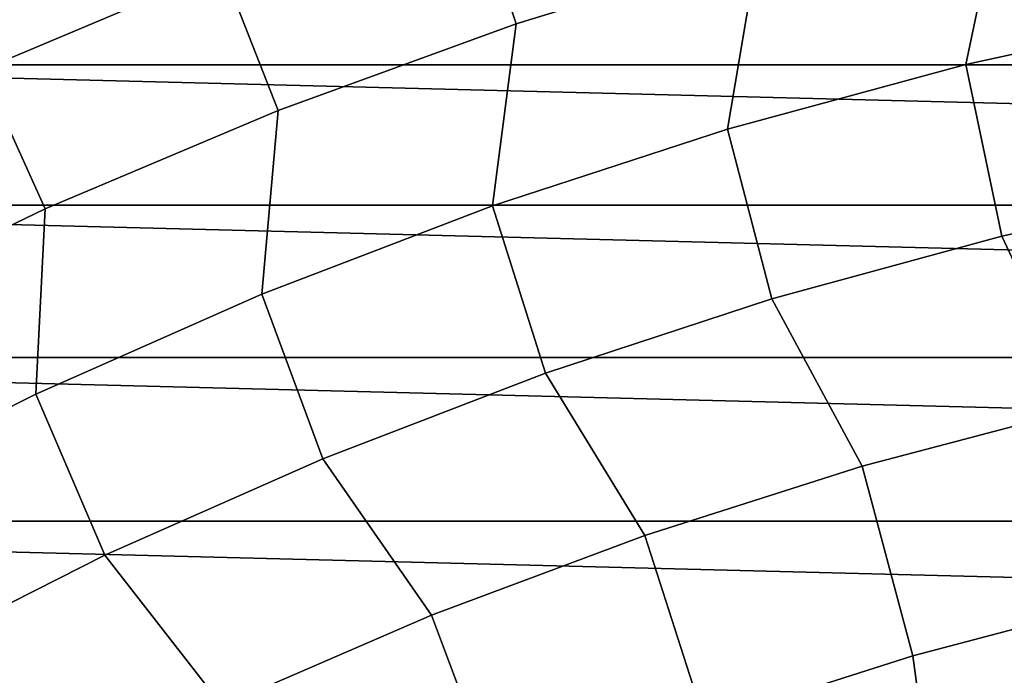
# Model space of a CAD drawing. Header units: metres. Extents: x -248 to 28, y -28 to 28.
# Tile 479 of 507: x -10.26 to -5.48, y 20.21 to 23.39. Entities that reach past the tile are written whole.
import ezdxf

# ---------------------------------------------------------------- set-up
doc = ezdxf.new("R2010")
doc.units = ezdxf.units.M
doc.layers.add('solid_10_061_053_XXX', color=7, linetype='CONTINUOUS')

msp = doc.modelspace()

# ---------------------------------------------------------------- linework, layer by layer
at = {"layer": 'solid_10_061_053_XXX'}
for points in [[(-6.877789, 24.445114, 137.162735), (-8.087728, 24.071898, 137.162735), (-7.851503, 23.368813, 138.351929), (-6.676904, 23.731129, 138.351929)], [(-10.444324, 23.147001, 137.162735), (-9.277559, 23.638834, 137.162735), (-9.527595, 24.275915, 135.939667), (-10.725805, 23.770826, 135.939667)], [(-4.280868, 24.278008, 138.351929), (-5.485705, 24.034445, 138.351929), (-5.667628, 23.172132, 139.504547), (-4.495474, 23.427771, 139.504547)], [(-8.087728, 24.071898, 137.162735), (-9.277559, 23.638834, 137.162735), (-9.006582, 22.948399, 138.351929), (-7.851503, 23.368813, 138.351929)], [(-5.485705, 24.034445, 138.351929), (-6.676904, 23.731129, 138.351929), (-6.825447, 22.857887, 139.504547), (-5.667628, 23.172132, 139.504547)], [(-12.860599, 23.170126, -9.8), (-11.67055, 23.791765, -9.8), (12.860509, 23.170177, -9.8)], [(-11.67055, 23.791765, -9.8), (11.670457, 23.791811, -9.8), (12.860509, 23.170177, -9.8)], [(-6.676904, 23.731129, 138.351929), (-7.851503, 23.368813, 138.351929), (-7.966003, 22.485828, 139.504547), (-6.825447, 22.857887, 139.504547)], [(-9.277559, 23.638834, 137.162735), (-10.444324, 23.147001, 137.162735), (-10.13927, 22.47093, 138.351929), (-9.006582, 22.948399, 138.351929)], [(-4.495474, 23.427771, 139.504547), (-5.667628, 23.172132, 139.504547), (-5.492484, 22.338665, 140.617996), (-4.361693, 22.586699, 140.617996)], [(-7.851503, 23.368813, 138.351929), (-9.006582, 22.948399, 138.351929), (-9.086411, 22.0569, 139.504547), (-7.966003, 22.485828, 139.504547)], [(-14.017624, 22.489017, -9.8), (-12.860599, 23.170126, -9.8), (14.017536, 22.489073, -9.8)], [(-12.860599, 23.170126, -9.8), (12.860509, 23.170177, -9.8), (14.017536, 22.489073, -9.8)], [(-10.444324, 23.147001, 137.162735), (-11.585125, 22.597622, 137.162735), (-11.246749, 21.937595, 138.351929), (-10.13927, 22.47093, 138.351929)], [(-5.667628, 23.172132, 139.504547), (-6.825447, 22.857887, 139.504547), (-6.609363, 22.034056, 140.617996), (-5.492484, 22.338665, 140.617996)], [(-9.006582, 22.948399, 138.351929), (-10.13927, 22.47093, 138.351929), (-10.183839, 21.572186, 139.504547), (-9.086411, 22.0569, 139.504547)], [(-6.825447, 22.857887, 139.504547), (-7.966003, 22.485828, 139.504547), (-7.709504, 21.673643, 140.617996), (-6.609363, 22.034056, 140.617996)], [(-5.492484, 22.338665, 140.617996), (-5.10035, 21.504292, 141.689758), (-4.016993, 21.732738, 141.689758), (-4.361693, 22.586699, 140.617996)], [(-15.138659, 21.750189, -9.8), (-14.017624, 22.489017, -9.8), (15.138575, 21.750248, -9.8)], [(-14.017624, 22.489017, -9.8), (14.017536, 22.489073, -9.8), (15.138575, 21.750248, -9.8)], [(-7.966003, 22.485828, 139.504547), (-9.086411, 22.0569, 139.504547), (-8.79012, 21.258341, 140.617996), (-7.709504, 21.673643, 140.617996)], [(-10.13927, 22.47093, 138.351929), (-11.246749, 21.937595, 138.351929), (-11.255509, 21.032909, 139.504547), (-10.183839, 21.572186, 139.504547)], [(-6.609363, 22.034056, 140.617996), (-6.170907, 21.221876, 141.689758), (-5.10035, 21.504292, 141.689758), (-5.492484, 22.338665, 140.617996)], [(-9.086411, 22.0569, 139.504547), (-10.183839, 21.572186, 139.504547), (-9.848475, 20.7892, 140.617996), (-8.79012, 21.258341, 140.617996)], [(-7.709504, 21.673643, 140.617996), (-7.225977, 20.8862, 141.689758), (-6.170907, 21.221876, 141.689758), (-6.609363, 22.034056, 140.617996)], [(-16.220831, 20.955532, -9.8), (-15.138659, 21.750189, -9.8), (16.220751, 20.955595, -9.8)], [(-15.138659, 21.750189, -9.8), (15.138575, 21.750248, -9.8), (16.220751, 20.955595, -9.8)], [(-8.79012, 21.258341, 140.617996), (-8.262912, 20.498108, 141.689758), (-7.225977, 20.8862, 141.689758), (-7.709504, 21.673643, 140.617996)], [(-10.183839, 21.572186, 139.504547), (-11.255509, 21.032909, 139.504547), (-10.881886, 20.267408, 140.617996), (-9.848475, 20.7892, 140.617996)], [(-5.10035, 21.504292, 141.689758), (-6.170907, 21.221876, 141.689758), (-5.925323, 20.300797, 142.717407), (-4.900641, 20.572203, 142.717407)], [(-9.848475, 20.7892, 140.617996), (-9.27911, 20.058571, 141.689758), (-8.262912, 20.498108, 141.689758), (-8.79012, 21.258341, 140.617996)], [(-6.170907, 21.221876, 141.689758), (-7.225977, 20.8862, 141.689758), (-6.935117, 19.978386, 142.717407), (-5.925323, 20.300797, 142.717407)], [(-17.261364, 20.10709, -9.8), (-16.220831, 20.955532, -9.8), (17.261286, 20.107157, -9.8)], [(-16.220831, 20.955532, -9.8), (16.220751, 20.955595, -9.8), (17.261286, 20.107157, -9.8)], [(-7.225977, 20.8862, 141.689758), (-8.262912, 20.498108, 141.689758), (-7.927488, 19.605782, 142.717407), (-6.935117, 19.978386, 142.717407)], [(-10.881886, 20.267408, 140.617996), (-10.272019, 19.568693, 141.689758), (-9.27911, 20.058571, 141.689758), (-9.848475, 20.7892, 140.617996)], [(-4.900641, 20.572203, 142.717407), (-5.925323, 20.300797, 142.717407), (-5.78854, 19.297642, 143.698639), (-4.810367, 19.564421, 143.698639)], [(-8.262912, 20.498108, 141.689758), (-9.27911, 20.058571, 141.689758), (-8.899942, 19.18392, 142.717407), (-7.927488, 19.605782, 142.717407)], [(-5.925323, 20.300797, 142.717407), (-6.935117, 19.978386, 142.717407), (-6.752055, 18.981991, 143.698639), (-5.78854, 19.297642, 143.698639)]]:
    msp.add_3dface(points, dxfattribs=at)

doc.saveas('drawing.dxf')
